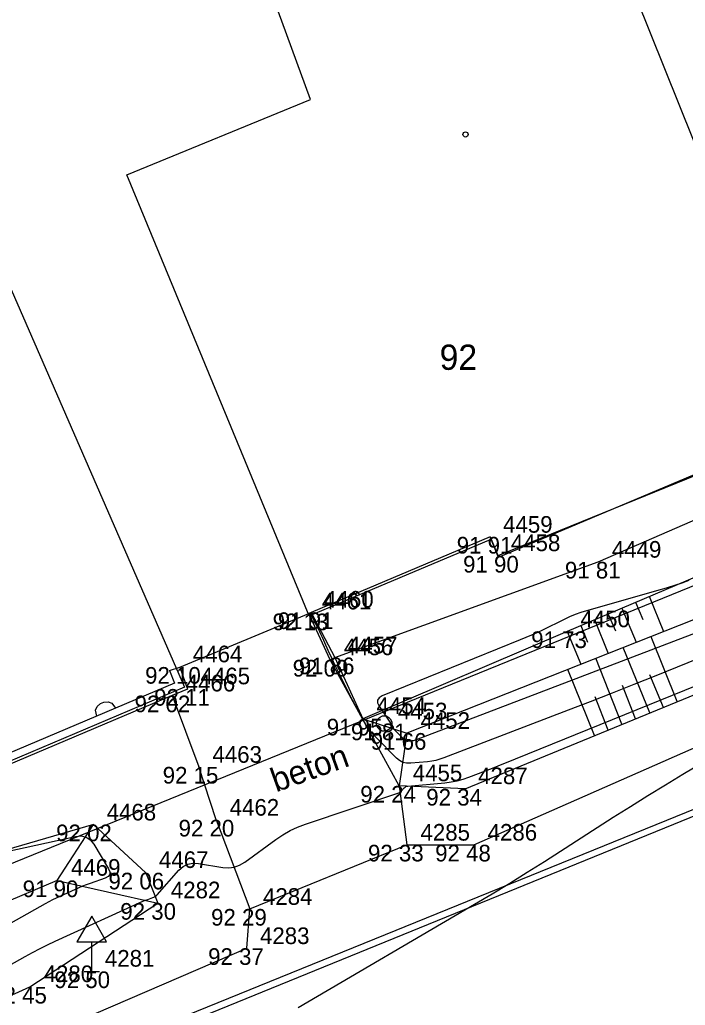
# Model space of a CAD drawing. Extents: x -711081 to -709338, y -1025122 to -1024092.
# Drawn here: x -710015.46 to -710004.26, y -1024617.51 to -1024600.93 of the extents above; entities that cross this region are included whole.
import ezdxf

# ---------------------------------------------------------------- set-up
doc = ezdxf.new("R2010")
doc.units = 0
for name, color, linetype in [('Ex_Major Contours', 7, 'Continuous'), ('Ex_Minor Contours', 7, 'Continuous'), ('Z_body', 7, 'Continuous'), ('Z_body_cisla', 7, 'Continuous'), ('Z_body_vysky_redukovane', 7, 'Continuous'), ('Z_budova', 7, 'Continuous'), ('Z_dopravni_znacky', 7, 'Continuous'), ('Z_hrany_paty', 7, 'Continuous'), ('Z_katastr_cisla_stavebni', 7, 'Continuous'), ('Z_katastr_hranice', 7, 'Continuous'), ('Z_katastr_vnitrni_kresba', 7, 'Continuous'), ('Z_katastr_znacky_budov', 7, 'Continuous'), ('Z_komunikace', 7, 'Continuous'), ('Z_ploty', 7, 'Continuous'), ('Z_ploty_znacky', 7, 'Continuous'), ('Z_popisy', 7, 'Continuous'), ('Z_rozhranni', 7, 'Continuous'), ('Z_site_vodovod_znaky', 7, 'Continuous'), ('Z_technicke_srafy', 7, 'Continuous'), ('Z_vstupy', 7, 'Continuous'), ('Z_zelen_obvod', 7, 'Continuous')]:
    doc.layers.add(name, color=color, linetype=linetype)

# ---------------------------------------------------------------- blocks, each defined once
blk = doc.blocks.new('POINT_DISPLAY')
blk.add_line((0, 0), (0, 0))
blk = doc.blocks.new('Z216')
for p, q in [((-0.1, 0.15), (-0.03, 0.17)), ((-0.03, 0.17), (0.03, 0.17)), ((0.03, 0.17), (0.1, 0.15)), ((-0.17, 0), (-0.15, 0.1)), ((-0.15, 0.1), (-0.1, 0.15)), ((0.1, 0.15), (0.15, 0.1)), ((0.15, 0.1), (0.17, 0))]:
    blk.add_line(p, q)
blk = doc.blocks.new('Z614')
for p, q in [((-0.13, 0.03), (-0.1, 0.08)), ((-0.13, -0.03), (-0.13, 0.03)), ((-0.1, 0.08), (-0.08, 0.1)), ((-0.08, 0.1), (-0.03, 0.13)), ((-0.03, 0.13), (0.03, 0.13)), ((0.03, 0.13), (0.08, 0.1)), ((0.08, 0.1), (0.1, 0.08)), ((0.1, 0.08), (0.13, 0.03)), ((0.13, 0.03), (0.13, -0.03)), ((-0.1, -0.08), (-0.13, -0.03)), ((-0.08, -0.1), (-0.1, -0.08)), ((-0.03, -0.13), (-0.08, -0.1)), ((0.03, -0.13), (-0.03, -0.13)), ((0.08, -0.1), (0.03, -0.13)), ((0.1, -0.08), (0.08, -0.1)), ((0.13, -0.03), (0.1, -0.08))]:
    blk.add_line(p, q)
blk = doc.blocks.new('Z527')
for p, q in [((0, 0.93), (-0.25, 0.5)), ((0.25, 0.5), (0, 0.93)), ((-0.25, 0.5), (0.25, 0.5)), ((0, 0), (0, 0.5)), ((-0.13, 0), (0.13, 0))]:
    blk.add_line(p, q)

msp = doc.modelspace()

# ---------------------------------------------------------------- linework, layer by layer
at = {"layer": 'Ex_Major Contours'}
for points in [[(-710002.398, -1024611.008), (-710004.76, -1024611.966), (-710005.128, -1024612.114), (-710005.497, -1024612.261), (-710005.866, -1024612.405), (-710006.237, -1024612.548), (-710008.327, -1024613.349), (-710008.394, -1024613.372), (-710008.462, -1024613.391), (-710008.531, -1024613.404), (-710008.602, -1024613.413), (-710008.885, -1024613.439), (-710008.953, -1024613.438), (-710009.016, -1024613.423), (-710009.073, -1024613.394), (-710009.126, -1024613.35), (-710009.475, -1024612.996), (-710009.528, -1024612.939), (-710009.576, -1024612.878), (-710009.62, -1024612.815), (-710009.66, -1024612.748), (-710009.811, -1024612.474), (-710009.848, -1024612.405), (-710009.885, -1024612.336), (-710009.921, -1024612.266), (-710009.956, -1024612.196), (-710010.159, -1024611.784), (-710010.184, -1024611.734), (-710010.208, -1024611.684), (-710010.231, -1024611.633), (-710010.254, -1024611.582), (-710010.347, -1024611.371), (-710010.368, -1024611.324), (-710010.39, -1024611.277), (-710010.412, -1024611.23), (-710010.435, -1024611.184), (-710010.576, -1024610.908)], [(-710015.679, -1024614.923), (-710014.522, -1024614.67), (-710014.428, -1024614.662), (-710014.345, -1024614.681), (-710014.275, -1024614.728), (-710014.216, -1024614.802), (-710013.968, -1024615.213), (-710013.946, -1024615.267), (-710013.948, -1024615.311), (-710013.975, -1024615.346), (-710014.026, -1024615.373), (-710014.28, -1024615.461), (-710014.344, -1024615.484), (-710014.406, -1024615.508), (-710014.468, -1024615.534), (-710014.53, -1024615.561), (-710014.787, -1024615.678), (-710014.85, -1024615.707), (-710014.912, -1024615.738), (-710014.974, -1024615.77), (-710015.035, -1024615.803), (-710016.594, -1024616.676)]]:
    msp.add_lwpolyline(points, dxfattribs=at)
at = {"layer": 'Ex_Minor Contours'}
for points in [[(-710004.203, -1024610.365), (-710004.324, -1024610.408), (-710004.445, -1024610.449), (-710004.567, -1024610.487), (-710004.69, -1024610.523), (-710005.924, -1024610.872), (-710006.021, -1024610.902), (-710006.117, -1024610.936), (-710006.211, -1024610.975), (-710006.303, -1024611.018), (-710006.669, -1024611.198), (-710006.76, -1024611.242), (-710006.853, -1024611.284), (-710006.946, -1024611.325), (-710007.04, -1024611.364), (-710009.362, -1024612.305), (-710009.415, -1024612.336), (-710009.442, -1024612.375), (-710009.442, -1024612.422), (-710009.415, -1024612.477), (-710009.181, -1024612.83), (-710009.18, -1024612.832), (-710009.179, -1024612.834), (-710009.178, -1024612.837), (-710009.178, -1024612.839), (-710009.179, -1024612.85), (-710009.179, -1024612.853), (-710009.179, -1024612.855), (-710009.177, -1024612.857), (-710009.176, -1024612.859), (-710008.997, -1024613.041), (-710008.983, -1024613.053), (-710008.967, -1024613.061), (-710008.951, -1024613.065), (-710008.933, -1024613.065), (-710008.858, -1024613.058), (-710008.839, -1024613.055), (-710008.821, -1024613.052), (-710008.803, -1024613.047), (-710008.785, -1024613.041), (-710003.957, -1024611.192)], [(-710015.865, -1024616.964), (-710015.37, -1024616.688), (-710015.246, -1024616.62), (-710015.12, -1024616.554), (-710014.993, -1024616.492), (-710014.865, -1024616.432), (-710013.392, -1024615.761), (-710013.372, -1024615.752), (-710013.351, -1024615.743), (-710013.33, -1024615.735), (-710013.309, -1024615.728), (-710013.224, -1024615.698), (-710013.204, -1024615.69), (-710013.185, -1024615.679), (-710013.167, -1024615.666), (-710013.152, -1024615.65), (-710012.783, -1024615.238), (-710012.712, -1024615.176), (-710012.634, -1024615.135), (-710012.548, -1024615.118), (-710012.453, -1024615.122), (-710012.045, -1024615.19), (-710011.946, -1024615.197), (-710011.853, -1024615.185), (-710011.763, -1024615.153), (-710011.678, -1024615.103), (-710011.155, -1024614.719), (-710011.038, -1024614.64), (-710010.915, -1024614.571), (-710010.788, -1024614.511), (-710010.656, -1024614.461), (-710009.099, -1024613.941), (-710009.083, -1024613.935), (-710009.068, -1024613.926), (-710009.054, -1024613.916), (-710009.041, -1024613.904), (-710008.993, -1024613.851), (-710008.98, -1024613.84), (-710008.966, -1024613.831), (-710008.951, -1024613.825), (-710008.933, -1024613.822), (-710008.309, -1024613.765), (-710008.205, -1024613.752), (-710008.103, -1024613.732), (-710008.002, -1024613.705), (-710007.904, -1024613.67), (-710007.511, -1024613.52), (-710007.413, -1024613.482), (-710007.315, -1024613.444), (-710007.218, -1024613.405), (-710007.12, -1024613.366), (-710002.02, -1024611.297)], [(-710002.198, -1024612.375), (-710004.305, -1024613.63), (-710004.6, -1024613.807), (-710004.893, -1024613.987), (-710005.185, -1024614.169), (-710005.476, -1024614.353), (-710006.635, -1024615.094), (-710006.926, -1024615.278), (-710007.218, -1024615.459), (-710007.513, -1024615.638), (-710007.809, -1024615.813), (-710010.776, -1024617.554)]]:
    msp.add_lwpolyline(points, dxfattribs=at)
at = {"layer": 'Z_budova'}
for p, q in [((-710002.51, -1024607.95), (-710007.42, -1024609.95)), ((-710007.55, -1024609.63), (-710010.56, -1024610.9)), ((-710007.42, -1024609.95), (-710007.55, -1024609.63)), ((-710010.56, -1024610.9), (-710010.6, -1024610.92))]:
    msp.add_line(p, q, dxfattribs=at)
at = {"layer": 'Z_hrany_paty'}
for p, q in [((-710002.73, -1024610.47), (-710008.95, -1024612.93)), ((-710007.97, -1024613.87), (-710001.82, -1024611.34)), ((-710009.69, -1024612.69), (-710008.95, -1024612.93)), ((-710008.95, -1024612.93), (-710009.08, -1024613.82)), ((-710007.97, -1024613.87), (-710009.08, -1024613.82)), ((-710014.22, -1024614.47), (-710019, -1024615.85)), ((-710014.83, -1024615.41), (-710014.22, -1024614.47)), ((-710013.34, -1024615.28), (-710014.22, -1024614.47)), ((-710013.34, -1024615.28), (-710013.14, -1024615.79)), ((-710014.83, -1024615.41), (-710018.25, -1024616.85)), ((-710014.83, -1024615.41), (-710013.14, -1024615.79)), ((-710015.29, -1024617.2), (-710013.14, -1024615.79)), ((-710020.53, -1024619.56), (-710015.29, -1024617.2))]:
    msp.add_line(p, q, dxfattribs=at)
at = {"layer": 'Z_katastr_hranice'}
for p, q in [((-710002.2, -1024607.77), (-710006.32, -1024597.48)), ((-710016.84, -1024602.65), (-710012.69, -1024612.16)), ((-710023.32, -1024618.27), (-710001.55, -1024609.4)), ((-710012.69, -1024612.16), (-710023.92, -1024616.91))]:
    msp.add_line(p, q, dxfattribs=at)
at = {"layer": 'Z_katastr_vnitrni_kresba'}
for p, q in [((-709940.71, -1024588.46), (-710021.21, -1024621.3)), ((-710010.57, -1024602.27), (-710011.74, -1024599.08)), ((-710013.66, -1024603.54), (-710010.57, -1024602.27)), ((-710010.59, -1024610.96), (-710013.66, -1024603.54)), ((-710007.41, -1024609.97), (-710002.2, -1024607.77)), ((-710010.59, -1024610.96), (-710007.53, -1024609.67)), ((-710007.53, -1024609.67), (-710007.41, -1024609.97))]:
    msp.add_line(p, q, dxfattribs=at)
at = {"layer": 'Z_katastr_znacky_budov'}
msp.add_circle((-710007.962, -1024602.86), 0.0437, dxfattribs=at)
at = {"layer": 'Z_komunikace'}
msp.add_line((-710013.92, -1024618.19), (-710000.51, -1024612.74), dxfattribs=at)
at = {"layer": 'Z_ploty'}
for p, q in [((-710012.94, -1024611.88), (-710012.77, -1024611.82)), ((-710012.77, -1024611.82), (-710012.64, -1024612.19)), ((-710012.94, -1024611.88), (-710012.86, -1024612.09)), ((-710012.86, -1024612.09), (-710019.93, -1024615.08)), ((-710012.9, -1024612.3), (-710019.86, -1024615.24)), ((-710012.64, -1024612.19), (-710012.9, -1024612.3))]:
    msp.add_line(p, q, dxfattribs=at)
at = {"layer": 'Z_rozhranni'}
for p, q in [((-710005.73, -1024610.05), (-710002.22, -1024608.52)), ((-710010.16, -1024611.66), (-710005.73, -1024610.05)), ((-710010.24, -1024611.7), (-710010.6, -1024610.92)), ((-710010.56, -1024610.9), (-710010.16, -1024611.66)), ((-710010.24, -1024611.7), (-710010.16, -1024611.66)), ((-710009.08, -1024613.82), (-710010.24, -1024611.7)), ((-710012.9, -1024612.3), (-710012.45, -1024613.5)), ((-710007.82, -1024614.81), (-710001.92, -1024612.21)), ((-710012.16, -1024614.39), (-710012.45, -1024613.5)), ((-710009.08, -1024613.82), (-710008.95, -1024614.81)), ((-710012.16, -1024614.39), (-710011.59, -1024615.89)), ((-710011.59, -1024615.89), (-710008.95, -1024614.81)), ((-710008.95, -1024614.81), (-710007.82, -1024614.81)), ((-710011.64, -1024616.55), (-710011.59, -1024615.89)), ((-710014.78, -1024617.9), (-710011.64, -1024616.55))]:
    msp.add_line(p, q, dxfattribs=at)
at = {"layer": 'Z_technicke_srafy'}
for p, q in [((-710004.87, -1024610.63), (-710004.63, -1024611.22)), ((-710005.33, -1024610.83), (-710005.09, -1024611.4)), ((-710005.1, -1024610.73), (-710004.98, -1024611.02)), ((-710005.56, -1024610.93), (-710005.44, -1024611.21)), ((-710006.02, -1024611.12), (-710005.91, -1024611.4)), ((-710005.79, -1024611.02), (-710005.56, -1024611.59)), ((-710006.25, -1024611.22), (-710006.02, -1024611.77)), ((-710004.4, -1024612.4), (-710004.84, -1024611.31)), ((-710004.86, -1024612.59), (-710005.31, -1024611.49)), ((-710005.33, -1024612.78), (-710005.77, -1024611.67)), ((-710005.79, -1024612.97), (-710006.24, -1024611.86)), ((-710004.63, -1024612.5), (-710004.86, -1024611.95)), ((-710005.1, -1024612.69), (-710005.32, -1024612.13)), ((-710005.56, -1024612.88), (-710005.78, -1024612.32))]:
    msp.add_line(p, q, dxfattribs=at)
at = {"layer": 'Z_vstupy'}
msp.add_line((-710012.77, -1024611.82), (-710010.6, -1024610.92), dxfattribs=at)
at = {"layer": 'Z_zelen_obvod'}
for p, q in [((-710003.54, -1024610.07), (-710006.25, -1024611.22)), ((-710006.25, -1024611.22), (-710009.69, -1024612.69)), ((-710010.16, -1024611.66), (-710009.69, -1024612.69))]:
    msp.add_line(p, q, dxfattribs=at)

# ---------------------------------------------------------------- block references
at = {"layer": 'Z_body'}
for p in [(-710007.55, -1024609.63), (-710007.42, -1024609.95), (-710005.73, -1024610.05), (-710010.6, -1024610.92), (-710010.56, -1024610.9), (-710006.25, -1024611.22), (-710010.16, -1024611.66), (-710012.77, -1024611.82), (-710010.24, -1024611.7), (-710012.9, -1024612.3), (-710012.64, -1024612.19), (-710009.69, -1024612.69), (-710009.33, -1024612.77), (-710008.95, -1024612.93), (-710012.45, -1024613.5), (-710009.08, -1024613.82), (-710007.97, -1024613.87), (-710014.22, -1024614.47), (-710012.16, -1024614.39), (-710008.95, -1024614.81), (-710007.82, -1024614.81), (-710013.34, -1024615.28), (-710014.83, -1024615.41), (-710013.14, -1024615.79), (-710011.59, -1024615.89), (-710011.64, -1024616.55), (-710014.25, -1024616.94), (-710015.29, -1024617.2)]:
    msp.add_blockref('POINT_DISPLAY', p, dxfattribs=at)
at = {"layer": 'Z_dopravni_znacky'}
msp.add_blockref('Z527', (-710014.25, -1024616.94), dxfattribs=at)
at = {"layer": 'Z_ploty_znacky', "rotation": 22.9}
msp.add_blockref('Z216', (-710014.01, -1024612.58), dxfattribs=at)
at = {"layer": 'Z_site_vodovod_znaky'}
msp.add_blockref('Z614', (-710009.33, -1024612.77), dxfattribs=at)

# ---------------------------------------------------------------- texts
at = {"layer": 'Z_body_cisla'}
for s, p in [('4459', (-710007.33, -1024609.56)), ('4458', (-710007.2, -1024609.87)), ('4449', (-710005.5, -1024609.98)), ('4461', (-710010.38, -1024610.85)), ('4460', (-710010.34, -1024610.82)), ('4450', (-710006.03, -1024611.15)), ('4457', (-710009.94, -1024611.59)), ('4464', (-710012.55, -1024611.74)), ('4456', (-710010.01, -1024611.62)), ('4465', (-710012.42, -1024612.11)), ('4466', (-710012.67, -1024612.23)), ('4454', (-710009.46, -1024612.61)), ('4453', (-710009.1, -1024612.7)), ('4452', (-710008.72, -1024612.86)), ('4463', (-710012.22, -1024613.43)), ('4455', (-710008.85, -1024613.74)), ('4287', (-710007.75, -1024613.79)), ('4468', (-710014, -1024614.4)), ('4462', (-710011.93, -1024614.32)), ('4285', (-710008.72, -1024614.74)), ('4286', (-710007.59, -1024614.74)), ('4467', (-710013.12, -1024615.2)), ('4469', (-710014.6, -1024615.33)), ('4282', (-710012.92, -1024615.71)), ('4284', (-710011.37, -1024615.82)), ('4283', (-710011.42, -1024616.48)), ('4281', (-710014.03, -1024616.86)), ('4280', (-710015.06, -1024617.12))]:
    msp.add_text(s, height=0.28, dxfattribs=at).set_placement(p)
at = {"layer": 'Z_body_vysky_redukovane'}
for s, p in [('91 91', (-710008.11, -1024609.91)), ('91 90', (-710008.003, -1024610.23)), ('91 81', (-710006.29, -1024610.33)), ('92 13', (-710011.207, -1024611.2)), ('91 91', (-710011.12, -1024611.18)), ('91 73', (-710006.857, -1024611.5)), ('91 86', (-710010.767, -1024611.94)), ('92 10', (-710013.353, -1024612.1)), ('92 09', (-710010.87, -1024611.98)), ('92 02', (-710013.53, -1024612.58)), ('92 11', (-710013.2, -1024612.47)), ('91 95', (-710010.297, -1024612.97)), ('91 81', (-710009.89, -1024613.05)), ('91 66', (-710009.557, -1024613.21)), ('92 15', (-710013.057, -1024613.78)), ('92 24', (-710009.733, -1024614.1)), ('92 34', (-710008.623, -1024614.15)), ('92 02', (-710014.85, -1024614.75)), ('92 20', (-710012.79, -1024614.67)), ('92 33', (-710009.603, -1024615.09)), ('92 48', (-710008.473, -1024615.09)), ('92 06', (-710013.97, -1024615.56)), ('91 90', (-710015.413, -1024615.69)), ('92 30', (-710013.77, -1024616.07)), ('92 29', (-710012.243, -1024616.17)), ('92 37', (-710012.293, -1024616.83)), ('92 50', (-710014.88, -1024617.22)), ('92 45', (-710015.943, -1024617.48))]:
    msp.add_text(s, height=0.28, dxfattribs=at).set_placement(p)
at = {"layer": 'Z_katastr_cisla_stavebni'}
msp.add_text('92', height=0.425, dxfattribs=at).set_placement((-710008.398, -1024606.82))
at = {"layer": 'Z_popisy'}
msp.add_text('beton', height=0.4, rotation=19.8, dxfattribs=at).set_placement((-710011.15, -1024613.93))

doc.saveas('drawing.dxf')
